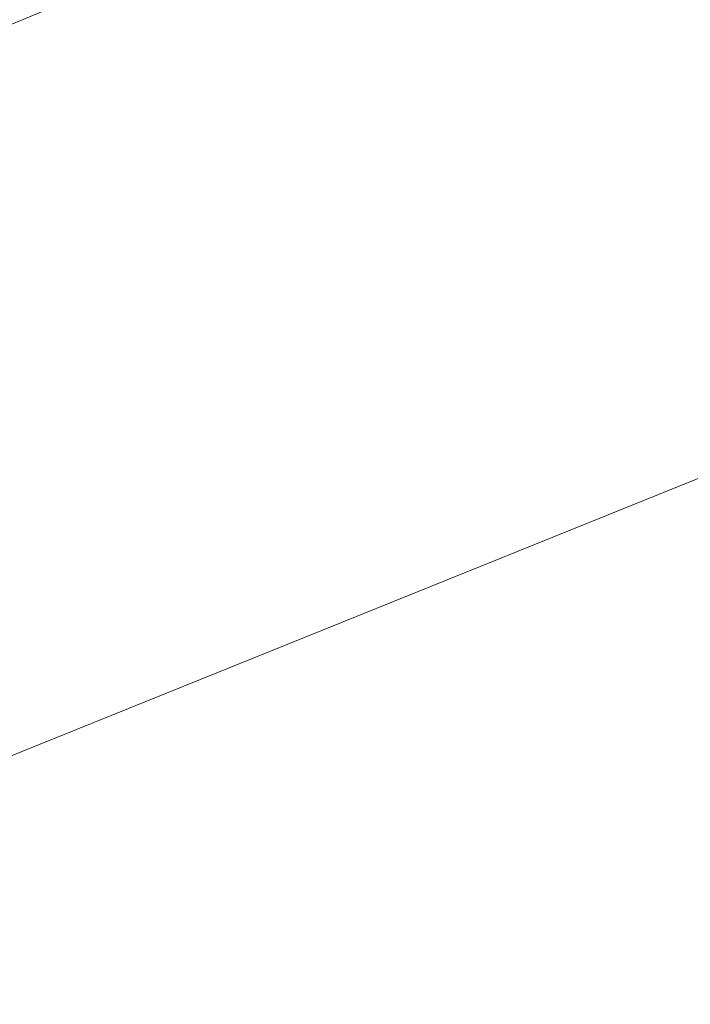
# Model space of a CAD drawing. Extents: x 1620613 to 1693141, y 557269 to 607790.
# Tile 336 of 656: x 1620814.22 to 1620815.3, y 607309.15 to 607310.73. Entities that reach past the tile are written whole.
import ezdxf

# ---------------------------------------------------------------- set-up
doc = ezdxf.new("R2010")
doc.units = 0
doc.header["$LTSCALE"] = 10
doc.header["$MEASUREMENT"] = 0
doc.linetypes.add('DGN Style 2', pattern=[7.346996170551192, 4.408197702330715, -2.938798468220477])
doc.linetypes.add('DGN Style 3', pattern=[10.28579463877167, 7.346996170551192, -2.938798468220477])
for name, color, linetype, lineweight in [('DR_X_Text', 7, 'Continuous', 0), ('DT_X_Contour_Minor', 136, 'DGN Style 3', 0), ('SV_X_Top_of_Bank', 97, 'DGN Style 2', 0)]:
    doc.layers.add(name, color=color, linetype=linetype, lineweight=lineweight)
doc.styles.get("Standard").update_dxf_attribs({"font": 'arial.ttf'})
doc.styles.add('Style-Arial', font='arial.ttf')
doc.dimstyles.get("Standard").update_dxf_attribs({"dimtxt": 0.18, "dimasz": 0.18, "dimexe": 0.18, "dimexo": 0.0625, "dimgap": 0.09, "dimtad": 0, "dimtih": 1, "dimtoh": 1, "dimdec": 4, "dimzin": 0, "dimdsep": 46, "dimtxsty": 'Standard', "dimcen": 0.09, "dimadec": 0, "dimazin": 0, "dimtfac": 1, "dimtdec": 4, "dimtofl": 0, "dimtmove": 0, "dimatfit": 3, "dimfxl": 1, "dimtolj": 1, "dimtzin": 0, "dimarcsym": 0})

# ---------------------------------------------------------------- blocks, each defined once
blk = doc.blocks.new('*U1004')
at = {"layer": 'DT_X_Contour_Minor', "transparency": 33554559, "flags": 128}
for points, elevation in [([(-24.18095962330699, 52.19456630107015), (-26.13961108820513, 50.80046222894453), (-26.52381164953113, 50.52720175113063), (-26.83699127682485, 50.30489349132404), (-27.07914997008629, 50.13353744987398), (-27.25028772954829, 50.01313362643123), (-27.6119605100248, 49.75999305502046), (-27.86025474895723, 49.55198737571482), (-28.33388288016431, 49.11782576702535), (-29.03284490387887, 48.4575082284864), (-29.95714082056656, 47.57103476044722), (-32.72237512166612, 44.90556427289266), (-33.69162985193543, 43.94827698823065), (-34.52546831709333, 43.07551799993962), (-35.22389051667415, 42.287287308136), (-35.78689645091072, 41.58358491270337), (-37.10769058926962, 39.81974958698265), (-37.57608096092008, 39.21586285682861), (-37.99065647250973, 38.72707916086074), (-38.35141712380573, 38.35339849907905), (-38.65836291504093, 38.09482087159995), (-39.40513187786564, 37.55875124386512), (-39.65607010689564, 37.37009547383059), (-39.84880807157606, 37.20618038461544), (-39.98334577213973, 37.06700597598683), (-40.05968320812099, 36.95257224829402), (-40.18564935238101, 36.68040321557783), (-40.22203130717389, 36.57873467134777), (-40.23670256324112, 36.47785581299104), (-40.22966312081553, 36.37776664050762), (-40.20091298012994, 36.27846715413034), (-40.01608735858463, 35.81691215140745), (-40.15048069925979, 35.74531068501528), (-40.16360001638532, 35.73708894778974), (-40.14536082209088, 35.74311007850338), (-40.09576311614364, 35.76337407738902), (-40.01480689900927, 35.79788094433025), (-39.75711230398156, 35.90888974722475), (-39.66908160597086, 35.93833058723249), (-39.59826045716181, 35.94339650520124), (-39.54464885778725, 35.924087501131), (-39.50824680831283, 35.88040357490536), (-39.43412074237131, 35.73141320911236), (-39.40460542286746, 35.66106522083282), (-39.37165401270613, 35.56176403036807), (-39.33526651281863, 35.4335096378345), (-39.29544292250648, 35.2763020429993), (-39.18466522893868, 34.81847752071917), (-39.17252586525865, 34.65688272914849), (-39.21919104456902, 34.51546674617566), (-39.32466076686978, 34.39422957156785), (-39.48893503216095, 34.2931712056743), (-40.00540579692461, 34.0505873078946), (-40.19436498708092, 33.96038744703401), (-40.37388948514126, 33.87172578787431), (-40.54397928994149, 33.78460233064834), (-40.70463440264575, 33.69901707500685), (-41.12046844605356, 33.47284066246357), (-41.26366915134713, 33.39187158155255), (-41.38139573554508, 33.31859664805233), (-41.4736481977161, 33.25301586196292), (-41.54042653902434, 33.19512922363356), (-41.68453661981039, 33.05102371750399), (-41.74308398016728, 32.99779644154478), (-41.81064350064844, 32.94619374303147), (-41.88721518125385, 32.89621562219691), (-41.97279902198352, 32.84786207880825), (-42.21303881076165, 32.72108539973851), (-42.29075835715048, 32.67889523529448), (-42.34373715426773, 32.64740725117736), (-42.37197520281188, 32.62662144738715), (-42.37547250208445, 32.61653782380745), (-42.35181096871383, 32.60391773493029), (-42.39091265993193, 32.583645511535), (-42.52596388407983, 32.53229390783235), (-42.75696464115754, 32.44986292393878), (-43.08391493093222, 32.33635255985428), (-44.0837150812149, 31.99221908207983), (-44.42547770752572, 31.87377317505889), (-44.70091547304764, 31.776535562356), (-44.91002837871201, 31.70050624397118), (-45.05281642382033, 31.64568522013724), (-45.34515139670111, 31.52777354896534), (-45.44244383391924, 31.48830485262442), (-45.51506991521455, 31.45833251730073), (-45.56302964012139, 31.43785654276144), (-45.58632300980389, 31.42687692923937), (-45.61555018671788, 31.41025977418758), (-45.65389966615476, 31.39085678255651), (-45.74702772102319, 31.34511067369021), (-45.89493435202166, 31.27302144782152), (-46.0976195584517, 31.1745891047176), (-46.71115154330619, 30.87697870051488), (-46.99779240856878, 30.74271758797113), (-47.39756601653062, 30.56314205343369), (-47.91047236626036, 30.33825209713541), (-48.53651145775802, 30.06804771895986), (-50.35679269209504, 29.28708348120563), (-51.06820952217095, 28.98171731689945), (-51.83724908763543, 28.65134200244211), (-52.66391138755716, 28.29595753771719), (-53.54819642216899, 27.91556392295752), (-55.9831201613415, 26.86783541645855), (-57.01666897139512, 26.41871289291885), (-58.29112259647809, 25.85714170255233), (-59.80648103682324, 25.18312184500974), (-61.56274429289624, 24.39665332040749), (-66.5673193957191, 22.14947236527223), (-68.33273958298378, 21.3572880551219), (-69.87556881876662, 20.66612084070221), (-71.19580710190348, 20.07597072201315), (-72.29345443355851, 19.58683769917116), (-74.92372604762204, 18.41717243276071), (-76.0391293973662, 17.92006916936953), (-77.4126357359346, 17.30600832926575), (-79.04424506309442, 16.57498991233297), (-80.93395737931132, 15.72701391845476), (-86.31732754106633, 13.30980116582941), (-88.17255430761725, 12.47632087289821), (-89.70070698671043, 11.78878955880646), (-90.90178557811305, 11.24720722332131), (-91.77579008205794, 10.85157386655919), (-93.67036997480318, 9.991150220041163), (-94.38000876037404, 9.669193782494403), (-95.0879901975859, 9.348642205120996), (-95.79431428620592, 9.02949548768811), (-96.49898102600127, 8.71175363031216), (-98.37588253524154, 7.866315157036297), (-99.06783932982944, 7.55473544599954), (-99.73603358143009, 7.254075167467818), (-100.380465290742, 6.964334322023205), (-101.0011344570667, 6.685512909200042), (-102.6245688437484, 5.956548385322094), (-103.1982293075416, 5.697795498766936), (-103.7016349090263, 5.468260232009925), (-104.1347856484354, 5.26794258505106), (-104.4976815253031, 5.096842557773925), (-105.3717307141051, 4.679532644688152), (-105.6991237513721, 4.523773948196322), (-106.0257659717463, 4.369480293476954), (-106.3516573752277, 4.216651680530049), (-106.6767979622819, 4.065288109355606), (-107.5428384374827, 3.663605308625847), (-107.8765955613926, 3.5093037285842), (-108.228336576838, 3.347661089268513), (-108.5980614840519, 3.178677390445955), (-108.9857702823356, 3.002352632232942), (-110.0436389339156, 2.522365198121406), (-110.3899303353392, 2.366441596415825), (-110.6354030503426, 2.258661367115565), (-110.7800570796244, 2.199024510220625), (-110.8238924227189, 2.187531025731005), (-110.8063617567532, 2.221072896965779), (-110.8176179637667, 2.22399142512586), (-110.864534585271, 2.207590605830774), (-110.9471116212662, 2.171870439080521), (-111.065349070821, 2.116830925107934), (-111.4281961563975, 1.944299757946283), (-111.549772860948, 1.887374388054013), (-111.6423676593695, 1.845996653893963), (-111.7059805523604, 1.820166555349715), (-111.7406115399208, 1.809884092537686), (-111.7943182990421, 1.803194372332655), (-111.8286533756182, 1.792639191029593), (-111.8913785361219, 1.765990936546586), (-111.9824937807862, 1.723249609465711), (-112.1019991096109, 1.66441520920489), (-112.4585334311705, 1.486066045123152), (-112.6107108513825, 1.409811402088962), (-112.7998423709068, 1.314809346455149), (-113.0259279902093, 1.201059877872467), (-113.2889677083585, 1.068562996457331), (-114.0396790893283, 0.69024142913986), (-114.2872314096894, 0.568059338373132), (-114.4668548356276, 0.4852542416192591), (-114.5785493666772, 0.4418261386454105), (-114.6223150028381, 0.4377750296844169), (-114.648451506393, 0.4794747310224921), (-114.6577560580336, 0.4941408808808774), (-114.6660673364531, 0.5068645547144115), (-114.6733853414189, 0.5176457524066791), (-114.6797100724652, 0.5264844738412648), (-114.7069078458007, 0.5631993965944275), (-114.8184190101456, 0.5857427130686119), (-114.8512880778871, 0.5817863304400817), (-114.9021047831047, 0.5602557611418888), (-114.9708691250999, 0.521151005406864), (-115.0575811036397, 0.4644720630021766), (-115.3127432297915, 0.2898959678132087), (-115.4414968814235, 0.1639744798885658), (-115.6363862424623, -0.08285791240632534), (-115.8974113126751, -0.4506012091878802), (-116.2245720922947, -0.9392554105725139), (-117.1851817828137, -2.403547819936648), (-117.5714658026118, -2.953456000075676), (-118.0098605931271, -3.504961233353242), (-118.500366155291, -4.058063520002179), (-119.0429824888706, -4.612762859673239), (-120.5594404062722, -6.094090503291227), (-121.1927058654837, -6.659830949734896), (-121.9551588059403, -7.246056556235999), (-122.8467992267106, -7.852767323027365), (-123.8676271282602, -8.479963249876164), (-126.7620848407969, -10.17979926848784), (-127.864000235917, -10.8284669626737), (-128.9989031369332, -11.49959303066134), (-130.1667935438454, -12.19317747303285), (-131.3676714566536, -12.90922028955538), (-134.6139958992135, -14.84861229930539), (-135.6910177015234, -15.49258175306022), (-136.4873397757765, -15.96994610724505), (-137.00296212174, -16.28070536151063), (-137.237884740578, -16.42485951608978), (-137.4900787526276, -16.58713046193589), (-137.7565083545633, -16.75856111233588), (-138.3666516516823, -17.1511498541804), (-139.3205086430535, -17.76489668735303), (-140.6180793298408, -18.59980161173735), (-144.5365527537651, -21.12109219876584), (-146.057583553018, -22.07550189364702), (-147.6818208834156, -23.04776303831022), (-149.4092647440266, -24.03787563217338), (-151.2399151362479, -25.04583967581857), (-156.2592582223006, -27.75754572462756), (-157.9071188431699, -28.64785731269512), (-159.0861933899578, -29.28501254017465), (-159.7964818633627, -29.66901140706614), (-160.0379842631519, -29.799853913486), (-160.0569425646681, -29.81122544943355), (-160.0890574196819, -29.82893668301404), (-160.1711832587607, -29.87354173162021), (-160.3033200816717, -29.94504059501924), (-160.4854678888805, -30.04343327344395), (-161.0378766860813, -30.34167216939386), (-161.453391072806, -30.58673781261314), (-162.2856276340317, -31.09825556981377), (-163.5345863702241, -31.8762254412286), (-165.2002672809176, -32.92064742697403), (-173.9457966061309, -38.41633829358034), (-174.5053201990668, -38.7314004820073), (-174.867815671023, -38.89980899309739), (-175.7155062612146, -39.27000787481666), (-177.0483919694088, -39.84199712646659), (-178.8664727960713, -40.61577674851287), (-184.3616151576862, -42.94824290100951), (-186.1728366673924, -43.71679719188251), (-187.4851444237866, -44.27311045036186), (-188.2985384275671, -44.61718267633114), (-188.6130186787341, -44.74901386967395), (-188.7864143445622, -44.81757567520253), (-188.8437101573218, -44.84031453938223), (-188.8855508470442, -44.85710977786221), (-188.9119364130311, -44.86796139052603), (-188.9228668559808, -44.87286937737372), (-188.931407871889, -44.87803250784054), (-188.9728376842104, -44.90323402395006), (-189.0907213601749, -44.97496622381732), (-189.2850588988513, -45.09322910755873), (-189.5558503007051, -45.25802267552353), (-190.9979358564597, -46.13563092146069), (-200.9809675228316, -50.38128774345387), (-202.8592208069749, -51.18005113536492), (-204.215538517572, -51.75677410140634), (-205.04992065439, -52.11145664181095), (-205.3623672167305, -52.24409875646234), (-205.4996439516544, -52.30175716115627), (-205.6967714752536, -52.38455384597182), (-206.1851964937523, -52.58970009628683), (-206.9649190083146, -52.91719591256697), (-208.0359390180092, -53.36704129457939), (-211.2803890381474, -54.72976173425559), (-212.5267256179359, -55.24626083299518), (-213.8323978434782, -55.77371779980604), (-215.1974057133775, -56.31213263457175), (-216.6217492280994, -56.86150533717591), (-220.4991127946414, -58.34110970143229), (-221.7850403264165, -58.8320294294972), (-222.734800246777, -59.19508533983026), (-223.3483925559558, -59.43027743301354), (-223.6258172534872, -59.53760570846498), (-223.9173929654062, -59.65332935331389), (-224.22196076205, -59.77157573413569), (-224.9169823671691, -60.039522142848), (-226.0024577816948, -60.45716857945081), (-227.4783870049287, -61.02451504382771), (-231.9348033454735, -62.73703898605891), (-233.6412232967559, -63.39652951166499), (-235.4181708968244, -64.09060813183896), (-237.2656461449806, -64.81927484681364), (-239.1836490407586, -65.5825296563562), (-244.3923602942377, -67.6639932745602), (-246.1431725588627, -68.36306236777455), (-247.4890759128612, -68.89917193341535), (-248.4300703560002, -69.27232197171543), (-248.9661558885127, -69.48251248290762), (-249.8558387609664, -69.82574114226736), (-250.2946615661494, -69.97874927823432), (-250.9438678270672, -70.1803521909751), (-251.8034575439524, -70.43054988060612), (-252.8734307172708, -70.72934234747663), (-256.0072037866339, -71.59091529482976), (-257.3000331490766, -71.91154492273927), (-258.8281914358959, -72.22725409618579), (-260.5916786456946, -72.53804281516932), (-262.5904947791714, -72.84391107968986), (-268.2344430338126, -73.6529991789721), (-269.2004858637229, -74.22120432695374), (-267.8656531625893, -75.31900369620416), (-264.229944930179, -76.94639728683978), (-258.2933611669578, -79.1033850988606), (-239.394637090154, -85.56147822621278), (-233.1634486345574, -87.66069986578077), (-228.643926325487, -89.1147949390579), (-225.8360701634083, -89.92376344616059), (-224.7398801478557, -90.08760538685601), (-224.0989283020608, -89.66434847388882), (-223.7262266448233, -89.61622242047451), (-223.0888355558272, -89.78928694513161), (-222.1867550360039, -90.18354204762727), (-221.0199850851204, -90.79898772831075), (-217.5556793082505, -92.7350969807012), (-216.3597373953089, -93.36094720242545), (-215.3701409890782, -93.78641592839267), (-214.5868900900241, -94.01150315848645), (-214.0099846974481, -94.03620889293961), (-211.7992323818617, -93.68394549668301), (-207.7296554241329, -92.34900280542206), (-206.1300878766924, -91.03043986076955), (-205.8097007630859, -90.77156042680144), (-205.5340683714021, -90.56002053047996), (-205.303190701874, -90.39582017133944), (-205.117067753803, -90.27895934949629), (-204.6804128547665, -90.0304498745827), (-204.5339060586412, -89.94748955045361), (-204.4218768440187, -89.88499068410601), (-204.3443252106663, -89.84295327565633), (-204.3012511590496, -89.82137732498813), (-204.2323571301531, -89.79112340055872), (-204.0175103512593, -89.70875089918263), (-203.4246405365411, -89.48432383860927), (-202.4537476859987, -89.11784221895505), (-201.1048318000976, -88.60930603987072), (-197.0036920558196, -87.06380348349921), (-195.53523340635, -86.48951762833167), (-194.2057122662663, -85.92578698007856), (-193.0151286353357, -85.37261153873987), (-191.963482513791, -84.8299913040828), (-189.3443428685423, -83.39707762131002), (-188.3270215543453, -82.8713957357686), (-187.2394123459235, -82.36903534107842), (-186.0815152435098, -81.88999643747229), (-184.8533302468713, -81.4342790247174), (-181.484453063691, -80.2501279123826), (-180.3467177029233, -79.84876827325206), (-179.4601695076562, -79.53280269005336), (-178.8248084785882, -79.30223116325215), (-178.4406346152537, -79.15705369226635), (-177.7510872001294, -78.88377251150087), (-177.4752271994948, -78.77552726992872), (-177.1648077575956, -78.65575243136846), (-176.8198288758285, -78.52444799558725), (-176.4402905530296, -78.38161396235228), (-175.3821091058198, -77.98535041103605), (-174.657990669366, -77.70635111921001), (-173.2792714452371, -77.1665509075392), (-171.2459514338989, -76.3659497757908), (-168.5580306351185, -75.30454772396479), (-160.5174407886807, -72.12640769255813), (-157.8664053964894, -71.07881973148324), (-155.9437416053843, -70.31966087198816), (-154.7494494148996, -69.8489311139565), (-154.2835288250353, -69.66663045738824), (-154.0122360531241, -69.56506750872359), (-153.8901976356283, -69.51096790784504), (-153.7275519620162, -69.42484131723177), (-153.5242990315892, -69.30668773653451), (-153.2804388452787, -69.15650716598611), (-152.5760020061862, -68.71332299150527), (-152.3022596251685, -68.54918621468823), (-152.0093601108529, -68.38916401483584), (-151.6973034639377, -68.23325639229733), (-151.3660896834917, -68.08146334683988), (-150.457310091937, -67.68216799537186), (-149.7965649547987, -67.40557416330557), (-148.4959142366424, -66.87526418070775), (-146.5553579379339, -66.09123804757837), (-143.9748960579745, -65.05349576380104), (-136.2404569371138, -61.94789480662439), (-133.6499864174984, -60.91447590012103), (-131.6794041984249, -60.14341989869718), (-130.3287102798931, -59.63472680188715), (-129.597904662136, -59.38839661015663), (-128.475607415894, -59.08133330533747), (-128.0837312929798, -58.95530226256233), (-127.7498258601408, -58.8075066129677), (-127.4738911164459, -58.63794635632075), (-127.2559270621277, -58.44662149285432), (-126.3740264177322, -57.50298804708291), (-125.5114376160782, -56.88272472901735), (-125.3272058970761, -56.75648262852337), (-125.1441916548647, -56.64358346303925), (-124.9623948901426, -56.54402723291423), (-124.7818156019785, -56.45781393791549), (-124.3018941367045, -56.24570239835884), (-124.1252345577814, -56.16937275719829), (-123.9551969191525, -56.09946748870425), (-123.7917812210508, -56.03598659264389), (-123.634987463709, -55.97893006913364), (-123.2257000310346, -55.83534516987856), (-123.0975281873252, -55.78019966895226), (-123.0199782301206, -55.7224518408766), (-122.9930501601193, -55.66210168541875), (-123.01674397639, -55.59914920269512), (-123.2454328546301, -55.29929885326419), (-123.5280223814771, -55.37079651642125), (-123.557898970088, -55.37377578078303), (-123.5264189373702, -55.35207171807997), (-123.4335822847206, -55.30568432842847), (-123.2793890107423, -55.23461361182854), (-122.7863981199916, -55.01218059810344), (-122.5932278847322, -54.92795936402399), (-122.383460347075, -54.84212042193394), (-122.1570955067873, -54.75466377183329), (-121.9141333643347, -54.66558941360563), (-121.2441045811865, -54.42590084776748), (-120.9864257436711, -54.32681635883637), (-120.7159108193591, -54.20932931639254), (-120.4325598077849, -54.07343972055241), (-120.1363727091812, -53.91914757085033), (-119.3294256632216, -53.48316510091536), (-119.0607926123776, -53.33840922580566), (-118.8601037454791, -53.23112845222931), (-118.7273590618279, -53.1613227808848), (-118.6625585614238, -53.1289922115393), (-118.5803494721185, -53.09274416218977), (-118.5320814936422, -53.07158985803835), (-118.4489343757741, -53.0353129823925), (-118.330908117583, -52.9839135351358), (-118.1780027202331, -52.91739151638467), (-117.723749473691, -52.71983603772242), (-117.574481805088, -52.65467205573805), (-117.4673687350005, -52.60734671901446), (-117.40241026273, -52.57786002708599), (-117.3796063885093, -52.56621198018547), (-117.3750021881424, -52.55893538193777), (-117.32292377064, -52.53514638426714), (-117.1701416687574, -52.46923683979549), (-116.916655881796, -52.36120674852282), (-116.56246641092, -52.21105611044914), (-115.4836895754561, -51.75449367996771), (-115.0592612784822, -51.57221276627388), (-114.5950590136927, -51.36779184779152), (-114.0910827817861, -51.14123092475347), (-113.547332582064, -50.89252999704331), (-112.044300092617, -50.1998075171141), (-111.4609096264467, -49.93227813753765), (-110.8380125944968, -49.64923185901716), (-110.1756089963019, -49.3506686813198), (-109.4736988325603, -49.03658860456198), (-107.5492629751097, -48.17835253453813), (-106.8173808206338, -47.85253848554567), (-106.0650612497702, -47.51877339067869), (-105.2923042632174, -47.17705725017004), (-104.4991098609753, -46.82739006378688), (-102.3566749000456, -45.88434283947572), (-101.3863502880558, -45.45568486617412), (-100.0822026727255, -44.87699636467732), (-98.44423205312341, -44.14827733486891), (-96.4724384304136, -43.26952777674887), (-90.76922476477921, -40.72615491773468), (-88.75926945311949, -39.8289467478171), (-87.00681376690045, -39.04485188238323), (-85.5118577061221, -38.37387032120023), (-84.27440127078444, -37.81600206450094), (-81.31785027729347, -36.47917111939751), (-80.27335569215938, -36.00698643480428), (-79.35728518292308, -35.59305558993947), (-78.56963874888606, -35.23737858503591), (-77.91041639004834, -34.9399554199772), (-76.32372220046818, -34.22449876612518), (-75.53716309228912, -33.87114173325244), (-74.36750640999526, -33.34766312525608), (-72.81475215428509, -32.65406294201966), (-70.87890032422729, -31.79034118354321), (-65.20583201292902, -29.2602543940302), (-63.27956802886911, -28.40062648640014), (-61.75557730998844, -27.71930785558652), (-60.63385985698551, -27.21629850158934), (-59.91441566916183, -26.89159842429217), (-58.53226218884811, -26.26347725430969), (-58.06345880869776, -26.05004163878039), (-57.69366377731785, -25.88082566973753), (-57.42287709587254, -25.75582934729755), (-57.25109876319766, -25.6750526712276), (-56.92503434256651, -25.51860773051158), (-56.77381655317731, -25.44516997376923), (-56.56471150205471, -25.34219040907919), (-56.29771918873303, -25.2096690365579), (-55.97283961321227, -25.04760585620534), (-55.02931106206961, -24.57604829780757), (-54.67752068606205, -24.40195806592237), (-54.3297959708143, -24.23335553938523), (-53.98613691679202, -24.0702407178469), (-53.64654352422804, -23.9126136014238), (-52.746382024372, -23.49959156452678), (-52.45081458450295, -23.36482985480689), (-52.23923338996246, -23.27031125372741), (-52.11163844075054, -23.21603576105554), (-52.06802973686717, -23.20200337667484), (-52.06372152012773, -23.21824116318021), (-52.04211588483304, -23.21375886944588), (-51.98053014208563, -23.18813364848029), (-51.87896429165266, -23.1413655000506), (-51.73741833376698, -23.07345442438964), (-51.3066556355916, -22.8641676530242), (-51.11980596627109, -22.77346711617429), (-50.88232898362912, -22.65833058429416), (-50.59422468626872, -22.51875805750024), (-50.25549307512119, -22.35474953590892), (-49.28470569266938, -21.88481215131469), (-48.97027855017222, -21.73316172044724), (-48.75508766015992, -21.63066346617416), (-48.63913302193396, -21.57731738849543), (-48.62241463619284, -21.5731234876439), (-48.71014727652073, -21.62747598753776), (-48.72413865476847, -21.63849978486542), (-48.70031330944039, -21.63080680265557), (-48.6386712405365, -21.60439704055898), (-48.53921244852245, -21.55927049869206), (-48.22356670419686, -21.41397734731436), (-48.10382505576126, -21.37670235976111), (-47.98133441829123, -21.37384726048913), (-47.85609479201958, -21.40541204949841), (-47.72810617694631, -21.47139672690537), (-47.12441166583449, -21.85963829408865), (-43.89396079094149, -19.59121021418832), (-43.19775608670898, -19.02601108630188), (-42.49362092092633, -18.30259716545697), (-41.78155529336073, -17.42096845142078), (-41.06155920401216, -16.38112494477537), (-39.13099568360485, -13.39725586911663), (-38.40827419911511, -12.38038078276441), (-37.688032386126, -11.56765733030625), (-36.97027024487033, -10.95908551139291), (-36.25498777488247, -10.55466532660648), (-34.35087408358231, -9.748413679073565), (-33.71216939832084, -9.477969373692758), (-33.22414061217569, -9.271325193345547), (-32.88678772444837, -9.128481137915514), (-32.70011073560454, -9.049437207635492), (-32.40320662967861, -8.923720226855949), (-31.99930430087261, -8.653783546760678), (-31.0102753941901, -7.938261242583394), (-29.4361199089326, -6.777153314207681), (-27.27683784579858, -5.170459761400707), (-20.73858357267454, -0.2918294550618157), (-18.53161800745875, 1.345858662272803), (-16.8144120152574, 2.599950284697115), (-15.58696559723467, 3.470445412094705), (-14.84927875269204, 3.957344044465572), (-13.5351265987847, 4.744278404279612), (-13.07620861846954, 5.023531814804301), (-12.68506879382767, 5.27109127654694), (-12.36170712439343, 5.486956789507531), (-12.10612361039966, 5.671128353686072), (-11.51493844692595, 6.119993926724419), (-11.03056794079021, 6.436196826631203), (-10.02084529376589, 7.048156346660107), (-8.48577050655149, 7.955872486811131), (-6.42534357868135, 9.159345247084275), (-0.230402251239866, 12.76294810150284), (1.8345676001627, 13.96469584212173), (3.383271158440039, 14.86723692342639), (4.41570842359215, 15.47057134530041), (4.931879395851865, 15.77469910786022), (5.619980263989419, 16.18676426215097), (6.044165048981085, 16.44713893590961), (6.800643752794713, 16.91921409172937), (7.889416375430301, 17.60298972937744), (9.31048291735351, 18.49846584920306), (16.71747925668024, 23.17132219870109), (21.32444000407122, 24.17666403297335), (22.23724801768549, 24.25435453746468), (23.00126030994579, 24.0565652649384), (23.6164768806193, 23.5832962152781), (24.08289772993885, 22.8345473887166), (25.91233834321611, 18.69760005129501)], 1.800041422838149), ([(-26.4221577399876, 51.95833175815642), (-27.71982852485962, 51.03469212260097), (-27.97437398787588, 50.85364810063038), (-28.18186575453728, 50.70636159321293), (-28.34230382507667, 50.59283259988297), (-28.4556881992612, 50.51306112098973), (-28.69530826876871, 50.34534719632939), (-28.85981133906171, 50.20753661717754), (-29.17360549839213, 49.91989032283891), (-29.63669074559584, 49.48240831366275), (-30.24906708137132, 48.8950905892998), (-32.08112542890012, 47.12912903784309), (-32.72328845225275, 46.49489483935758), (-33.27573376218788, 45.91666340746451), (-33.73846135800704, 45.39443474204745), (-34.11147124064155, 44.92820884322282), (-34.98654064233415, 43.75961013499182), (-35.37127004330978, 43.30610329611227), (-35.86915619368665, 42.82203181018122), (-36.48019909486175, 42.30739567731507), (-37.20439874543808, 41.76219489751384), (-39.28647348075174, 40.2675732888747), (-39.98611710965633, 39.74158006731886), (-40.52349194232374, 39.28456660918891), (-40.89859798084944, 38.89653291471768), (-41.11143522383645, 38.57747898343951), (-41.46264281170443, 37.81864151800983), (-41.56407973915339, 37.53517833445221), (-41.60498482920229, 37.25391688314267), (-41.58535808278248, 36.97485716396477), (-41.50519949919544, 36.69799917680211), (-40.98988515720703, 35.41113261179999), (-41.36458870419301, 35.2114997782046), (-41.40116681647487, 35.18857666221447), (-41.35031391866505, 35.20536424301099), (-41.21203001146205, 35.26186252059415), (-40.98631509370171, 35.35807149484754), (-40.26783396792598, 35.66757635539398), (-40.02239461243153, 35.74966068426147), (-39.8249373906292, 35.76378502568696), (-39.6754623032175, 35.70994937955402), (-39.57396934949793, 35.58815374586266), (-39.36729765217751, 35.17275207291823), (-39.29846415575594, 35.03223562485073), (-39.24696743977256, 34.92223753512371), (-39.21280750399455, 34.84275780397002), (-39.19598434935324, 34.79379643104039), (-39.17423830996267, 34.70392391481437), (-39.19917079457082, 34.65937235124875), (-39.29027777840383, 34.59312204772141), (-39.44755926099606, 34.50517300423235), (-39.67101524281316, 34.39552522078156), (-40.35513052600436, 34.07419947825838), (-40.58325396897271, 33.96678022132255), (-40.75453783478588, 33.8855167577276), (-40.86898212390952, 33.83040908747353), (-40.92658683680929, 33.80145721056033), (-41.00441330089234, 33.7591265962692), (-41.04055930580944, 33.73462800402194), (-41.09062747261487, 33.69288018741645), (-41.15461780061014, 33.63388314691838), (-41.2325302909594, 33.55763688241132), (-41.45885981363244, 33.33131454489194), (-41.55081032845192, 33.24771939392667), (-41.65691473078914, 33.16667569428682), (-41.77717302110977, 33.08818344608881), (-41.91158519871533, 33.01224264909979), (-42.28888952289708, 32.81313579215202), (-42.41095057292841, 32.74687478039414), (-42.49415548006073, 32.69742188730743), (-42.53850424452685, 32.66477711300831), (-42.54399686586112, 32.64894045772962), (-42.50683566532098, 32.62912020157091), (-42.53423417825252, 32.60898901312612), (-42.64430061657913, 32.56346063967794), (-42.83703498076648, 32.49253508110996), (-43.11243727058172, 32.39621233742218), (-43.95706727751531, 32.10548877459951), (-44.25215094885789, 32.00285932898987), (-44.50392945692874, 31.91301366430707), (-44.71240280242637, 31.83595178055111), (-44.8775709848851, 31.77167367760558), (-45.26027925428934, 31.61731044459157), (-45.38764896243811, 31.56564027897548), (-45.48272688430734, 31.5264022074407), (-45.54551302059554, 31.49959622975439), (-45.5760073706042, 31.48522234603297), (-45.61426992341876, 31.46346811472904), (-45.66447487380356, 31.43806682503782), (-45.78639281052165, 31.37817862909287), (-45.98002373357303, 31.28380352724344), (-46.24536764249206, 31.15494151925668), (-47.04856871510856, 30.7653269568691), (-47.38836151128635, 30.6047740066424), (-47.80533909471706, 30.41532607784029), (-48.29950146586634, 30.19698317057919), (-48.87084862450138, 29.94974528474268), (-50.49735409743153, 29.25191761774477), (-51.13303793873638, 28.97905882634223), (-51.8202103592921, 28.68385320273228), (-52.55887135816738, 28.3663007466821), (-53.3490209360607, 28.02640145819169), (-55.52473791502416, 27.09020757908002), (-56.49371372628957, 26.66848666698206), (-57.76885342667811, 26.10546933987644), (-59.35015701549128, 25.40115559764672), (-61.23762449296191, 24.55554544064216), (-66.6790896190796, 22.11218980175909), (-68.57485017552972, 21.26142299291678), (-70.18103300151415, 20.54163929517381), (-71.49763809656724, 19.95283870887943), (-72.52466546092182, 19.49502123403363), (-74.8773014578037, 18.44881878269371), (-75.91999211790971, 17.98397094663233), (-77.28358709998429, 17.37407927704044), (-78.96808640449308, 16.61914377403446), (-80.97349003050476, 15.71916443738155), (-86.74910546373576, 13.12582776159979), (-88.72374219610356, 12.23877836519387), (-90.31594081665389, 11.52263268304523), (-91.52570132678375, 10.97739071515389), (-92.3530237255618, 10.60305246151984), (-94.04929930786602, 9.832688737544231), (-94.68466071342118, 9.54443124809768), (-95.31853824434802, 9.257431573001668), (-95.95093189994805, 8.971689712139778), (-96.58184168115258, 8.687205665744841), (-98.26228926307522, 7.930258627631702), (-98.89682115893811, 7.644555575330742), (-99.54008116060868, 7.355156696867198), (-100.1920692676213, 7.06206199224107), (-100.8527854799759, 6.765271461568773), (-102.6263328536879, 5.968902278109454), (-103.2449727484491, 5.690073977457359), (-103.7707319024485, 5.450865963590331), (-104.2036103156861, 5.251278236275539), (-104.5436079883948, 5.091310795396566), (-105.3264274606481, 4.717558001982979), (-105.6287788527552, 4.573821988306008), (-105.9487184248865, 4.422928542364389), (-106.2862461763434, 4.264877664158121), (-106.6413621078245, 4.099669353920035), (-107.6117888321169, 3.649570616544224), (-107.9746458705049, 3.481720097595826), (-108.3353969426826, 3.315742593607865), (-108.6940420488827, 3.151638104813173), (-109.0505811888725, 2.989406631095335), (-109.9985442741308, 2.55928672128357), (-110.3086120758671, 2.420033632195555), (-110.5278431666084, 2.324864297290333), (-110.6562375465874, 2.273778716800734), (-110.6937952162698, 2.266776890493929), (-110.6728333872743, 2.306883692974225), (-110.6862926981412, 2.310373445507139), (-110.7423920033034, 2.290762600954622), (-110.8411313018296, 2.24805115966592), (-110.9825105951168, 2.182239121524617), (-111.4163753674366, 1.975939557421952), (-111.5617474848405, 1.90787255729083), (-111.6724652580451, 1.858396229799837), (-111.7485286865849, 1.827510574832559), (-111.7899377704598, 1.815215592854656), (-111.8541562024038, 1.807216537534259), (-111.8952114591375, 1.794595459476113), (-111.9702134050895, 1.76273151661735), (-112.0791620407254, 1.71162470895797), (-112.2220573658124, 1.641275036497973), (-112.6483738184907, 1.428018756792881), (-112.8175543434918, 1.34328058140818), (-113.0053585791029, 1.249008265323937), (-113.2117865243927, 1.145201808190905), (-113.4368381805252, 1.031861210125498), (-114.0618075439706, 0.7169074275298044), (-114.2700324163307, 0.618599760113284), (-114.4259800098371, 0.5598920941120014), (-114.5296503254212, 0.5407844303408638), (-114.5810433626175, 0.5612767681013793), (-114.6483884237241, 0.6687230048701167), (-114.6723631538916, 0.7065127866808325), (-114.6937785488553, 0.7392974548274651), (-114.7126346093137, 0.7670770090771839), (-114.7289313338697, 0.7898514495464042), (-114.799010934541, 0.884453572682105), (-115.0863380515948, 0.9425401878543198), (-115.1710306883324, 0.9323459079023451), (-115.3019684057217, 0.8768688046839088), (-115.4791512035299, 0.7761088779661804), (-115.702579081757, 0.6300661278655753), (-116.3600468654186, 0.180241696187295), (-116.6101513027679, -0.01975269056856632), (-116.8673637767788, -0.2823675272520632), (-117.131684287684, -0.6076028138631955), (-117.4031128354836, -0.995458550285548), (-118.1363996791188, -2.11323444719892), (-118.4312717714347, -2.533009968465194), (-118.765922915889, -2.954004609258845), (-119.1403531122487, -3.376218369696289), (-119.5545623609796, -3.79965124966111), (-120.712159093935, -4.930431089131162), (-121.2576473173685, -5.398751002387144), (-122.025914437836, -5.955625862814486), (-123.0169604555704, -6.601055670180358), (-124.2307853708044, -7.33504042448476), (-127.7646903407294, -9.410406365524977), (-129.0504631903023, -10.16678530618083), (-130.2573530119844, -10.87939767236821), (-131.3853598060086, -11.54824346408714), (-132.4344835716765, -12.17332268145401), (-135.1269695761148, -13.78184516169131), (-136.0246570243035, -14.31878836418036), (-136.6983548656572, -14.72322611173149), (-137.1480630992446, -14.99515840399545), (-137.3737817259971, -15.13458524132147), (-137.677045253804, -15.32971620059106), (-137.9974270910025, -15.53586171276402), (-138.7311249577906, -16.00795002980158), (-139.8781388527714, -16.74598115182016), (-141.4384687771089, -17.74995507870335), (-146.1504366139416, -20.78180929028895), (-147.8899061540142, -21.88109677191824), (-149.5743388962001, -22.90506855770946), (-151.2037348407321, -23.85372464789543), (-152.7780939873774, -24.72706504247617), (-156.9030026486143, -26.95555183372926), (-158.2580997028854, -27.68774060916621), (-159.2297093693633, -28.21294184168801), (-159.8178316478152, -28.53115553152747), (-160.0224665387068, -28.64238167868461), (-160.0568430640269, -28.66300134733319), (-160.0893978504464, -28.68125328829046), (-160.1612798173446, -28.72054435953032), (-160.2724889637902, -28.78087456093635), (-160.4230252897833, -28.8622438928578), (-160.8768917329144, -29.10728095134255), (-161.2334875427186, -29.31818412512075), (-161.9628751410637, -29.7671158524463), (-163.0650545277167, -30.45407613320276), (-164.540025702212, -31.3790649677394), (-168.9703378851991, -34.16307326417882), (-170.4930653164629, -35.11789278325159), (-171.7385134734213, -35.89434511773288), (-172.7066823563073, -36.49243026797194), (-173.3975719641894, -36.91214823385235), (-174.8702385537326, -37.79357323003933), (-175.577311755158, -38.18167739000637), (-176.5940314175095, -38.68492112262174), (-177.9203975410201, -39.30330442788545), (-179.5564101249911, -40.0368273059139), (-184.331972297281, -42.14640774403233), (-185.9600141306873, -42.86267835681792), (-187.2624680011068, -43.4293048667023), (-188.2393339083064, -43.84628727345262), (-188.890611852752, -44.11362557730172), (-190.1932357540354, -44.62700225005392), (-190.8766222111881, -44.90431178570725), (-191.9498136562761, -45.35120788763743), (-193.4128100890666, -45.9676905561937), (-195.265611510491, -46.75375979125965), (-200.7261552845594, -49.0760598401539), (-202.5265453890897, -49.8416973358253), (-203.8323078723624, -50.39688478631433), (-204.6434427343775, -50.74162219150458), (-204.9599499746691, -50.87590955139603), (-205.1444657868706, -50.9534091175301), (-205.4094279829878, -51.06469744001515), (-206.0659277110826, -51.34043773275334), (-207.1139649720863, -51.78062999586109), (-208.5535397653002, -52.38527422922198), (-212.9144559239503, -54.21692814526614), (-214.4953707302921, -54.87517555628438), (-215.9674280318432, -55.47617735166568), (-217.3306278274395, -56.01993353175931), (-218.5849701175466, -56.50644409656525), (-221.7847395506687, -57.72747811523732), (-222.8509311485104, -58.13458622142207), (-223.6496788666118, -58.44013502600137), (-224.1809827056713, -58.64412452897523), (-224.4448426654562, -58.74655473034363), (-224.7918773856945, -58.88428953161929), (-225.0772514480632, -58.99538952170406), (-225.673097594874, -59.22538839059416), (-226.5794158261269, -59.57428613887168), (-227.796206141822, -60.04208276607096), (-231.4549430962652, -61.44807227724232), (-232.9376689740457, -62.02218422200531), (-234.6417938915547, -62.69002792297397), (-236.5673178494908, -63.4516033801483), (-238.7142408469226, -64.3069105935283), (-244.7345675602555, -66.71270550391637), (-246.739514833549, -67.51349833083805), (-248.2391116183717, -68.111530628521), (-249.2333579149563, -68.50680239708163), (-249.72225372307, -68.69931363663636), (-250.3521752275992, -68.94232956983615), (-250.7275681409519, -69.0684500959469), (-251.3813057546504, -69.26454972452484), (-252.313388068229, -69.53062845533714), (-253.523815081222, -69.86668628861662), (-257.1227467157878, -70.85614598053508), (-258.6074759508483, -71.22436795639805), (-260.3624649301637, -71.58693911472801), (-262.3877136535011, -71.94385945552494), (-264.6832221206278, -72.2951289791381), (-271.1649243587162, -73.22431328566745), (-272.2743608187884, -73.87685941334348), (-270.7413935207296, -75.13760956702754), (-266.5660224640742, -77.00656374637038), (-259.7482476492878, -79.48372195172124), (-238.0443097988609, -86.90041586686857), (-230.9031500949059, -89.32110521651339), (-225.7576243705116, -91.02065282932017), (-222.6077326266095, -91.99905870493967), (-221.453474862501, -92.2563228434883), (-221.0362994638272, -91.98083823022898), (-220.7937196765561, -91.94951449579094), (-220.3788618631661, -92.06215675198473), (-219.7917260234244, -92.31876499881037), (-219.0323121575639, -92.71933923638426), (-216.7775044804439, -93.9794918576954), (-215.9991035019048, -94.38683808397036), (-215.3550063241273, -94.66376229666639), (-214.8452129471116, -94.81026449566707), (-214.4697233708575, -94.82634468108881), (-213.0308142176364, -94.59706751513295), (-209.0644522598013, -93.2959824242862), (-208.0970566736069, -93.20292095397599), (-206.8947393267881, -93.48134443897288), (-205.4575002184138, -94.13125287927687), (-203.7853393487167, -95.15264627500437), (-199.0130146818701, -98.3716752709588), (-197.5992905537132, -99.25004037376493), (-196.9373616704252, -99.47086393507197), (-197.0272280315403, -99.03414595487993), (-197.8688896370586, -97.93988643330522), (-201.1157142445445, -94.14513898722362), (-202.1445991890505, -92.86694454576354), (-202.7961355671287, -91.87842180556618), (-203.0703233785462, -91.1795707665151), (-202.9671626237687, -90.77039142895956), (-201.6052657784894, -89.53678849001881), (-196.2946542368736, -87.53550001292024), (-195.1693159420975, -87.08935588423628), (-194.06927743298, -86.60861856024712), (-192.994538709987, -86.09328804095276), (-191.9450997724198, -85.54336432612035), (-189.1803289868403, -84.0307768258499), (-188.1064418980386, -83.47586562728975), (-186.9583587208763, -82.94557265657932), (-185.7360794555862, -82.43989791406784), (-184.4396041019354, -81.9588413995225), (-180.8834083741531, -80.70884833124), (-179.6824118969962, -80.28517202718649), (-178.7465692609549, -79.95163791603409), (-178.0758804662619, -79.70824599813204), (-177.6703455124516, -79.55499627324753), (-176.9424574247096, -79.26651993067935), (-176.675729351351, -79.16141957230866), (-176.4214611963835, -79.06247575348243), (-176.1796529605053, -78.96968847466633), (-175.9503046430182, -78.88305773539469), (-175.3553223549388, -78.6602511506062), (-174.762106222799, -78.4298333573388), (-173.4286945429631, -77.90568491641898), (-171.3550873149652, -77.08780582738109), (-168.5412845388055, -75.9761960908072), (-160.0508830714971, -72.6202625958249), (-157.2561313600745, -71.51578799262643), (-155.2396773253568, -70.71931430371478), (-154.001520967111, -70.2308415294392), (-153.5416622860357, -70.0503696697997), (-153.3531027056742, -69.97977926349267), (-153.2682810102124, -69.9421778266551), (-153.155235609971, -69.88231632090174), (-153.0139665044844, -69.800194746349), (-152.8444736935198, -69.69581310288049), (-152.3548612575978, -69.38778196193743), (-152.1645990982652, -69.27370018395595), (-151.9610219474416, -69.16247820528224), (-151.74412980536, -69.05411602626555), (-151.5139226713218, -68.94861364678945), (-150.8822836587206, -68.6710870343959), (-150.2915771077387, -68.4260573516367), (-148.9931867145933, -67.89911326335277), (-146.9871124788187, -67.09025476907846), (-144.2733544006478, -65.99948186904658), (-136.0930877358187, -62.71486826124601), (-133.3686395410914, -61.62607873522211), (-131.3304949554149, -60.82317036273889), (-129.9786539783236, -60.30614314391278), (-129.313116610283, -60.07499707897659), (-128.4534217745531, -59.83978244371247), (-128.1407040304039, -59.72982814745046), (-127.8473219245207, -59.57637623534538), (-127.573275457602, -59.3794267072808), (-127.3185646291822, -59.13897956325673), (-126.1750305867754, -57.91539845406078), (-125.6638016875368, -57.54778814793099), (-125.5201019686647, -57.45771540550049), (-125.3081009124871, -57.34504445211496), (-125.027798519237, -57.20977528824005), (-124.67919478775, -57.05190791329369), (-123.658516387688, -56.60079729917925), (-123.3162236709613, -56.45018668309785), (-123.0548543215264, -56.33668779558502), (-122.8744083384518, -56.26030063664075), (-122.774885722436, -56.22102520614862), (-122.6173899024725, -56.16577302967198), (-122.578404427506, -56.13100091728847), (-122.5795698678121, -56.06812371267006), (-122.6208862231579, -55.97714141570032), (-122.702353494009, -55.85805402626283), (-123.176219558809, -55.23673432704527), (-123.2689925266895, -55.26020671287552), (-123.27880088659, -55.26118479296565), (-123.2684661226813, -55.25405943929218), (-123.2379882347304, -55.2388306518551), (-123.1873672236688, -55.21549843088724), (-123.0255203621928, -55.14247459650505), (-122.9375661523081, -55.10604744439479), (-122.7950886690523, -55.05153386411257), (-122.5980879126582, -54.97893385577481), (-122.3465638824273, -54.88824741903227), (-121.6031354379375, -54.62230168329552), (-121.3172286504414, -54.51236278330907), (-121.0170796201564, -54.38200538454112), (-120.7026883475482, -54.2312294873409), (-120.3740548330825, -54.06003509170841), (-119.4787091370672, -53.57629203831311), (-119.1806481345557, -53.41567858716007), (-118.9579743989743, -53.29664552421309), (-118.8106879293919, -53.2191928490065), (-118.7387887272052, -53.18332056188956), (-118.6475738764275, -53.14310164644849), (-118.5940182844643, -53.11962995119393), (-118.5017626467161, -53.07937905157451), (-118.370806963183, -53.02234894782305), (-118.2011512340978, -52.94853963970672), (-117.697135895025, -52.72934254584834), (-117.5315163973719, -52.65704004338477), (-117.4126694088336, -52.60453035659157), (-117.3405949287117, -52.57181348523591), (-117.3152929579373, -52.5588894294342), (-117.3101843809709, -52.55081570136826), (-117.2631252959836, -52.52895948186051), (-117.1257794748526, -52.46944611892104), (-116.8981469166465, -52.37227561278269), (-116.5802276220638, -52.23744796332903), (-115.6120605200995, -51.82769804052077), (-115.2194286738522, -51.65870471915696), (-114.7676584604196, -51.45903719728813), (-114.2567498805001, -51.22869547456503), (-113.6867029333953, -50.96767955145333), (-112.0877265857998, -50.23073815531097), (-111.4670962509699, -49.94613143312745), (-110.8044375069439, -49.64501731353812), (-110.0997503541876, -49.32739579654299), (-109.3530347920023, -48.99326688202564), (-107.3057554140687, -48.08024658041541), (-106.5441058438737, -47.74109617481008), (-105.794616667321, -47.40841018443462), (-105.0572878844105, -47.08218860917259), (-104.3321194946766, -46.76243144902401), (-102.4145509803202, -45.91836490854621), (-101.5012583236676, -45.51471419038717), (-100.1995567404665, -44.93681194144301), (-98.50944623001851, -44.18465816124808), (-96.43092679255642, -43.25825285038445), (-90.37032972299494, -40.55550331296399), (-88.25751306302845, -39.61251305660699), (-86.46451088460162, -38.81060444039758), (-84.9913231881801, -38.14977746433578), (-83.8379499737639, -37.63003212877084), (-81.18870737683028, -36.43215342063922), (-80.25277914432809, -36.00904832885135), (-79.43192639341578, -35.63814208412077), (-78.72614912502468, -35.31943468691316), (-78.13544733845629, -35.05292613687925), (-76.71367655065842, -34.4118351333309), (-75.96444420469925, -34.0753918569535), (-74.78307525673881, -33.54688028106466), (-73.16956970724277, -32.82630040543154), (-71.1239275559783, -31.91365223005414), (-65.0926996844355, -29.22383269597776), (-63.05558418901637, -28.31482348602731), (-61.46765860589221, -27.60516050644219), (-60.32892293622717, -27.09484375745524), (-59.63937717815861, -26.78387323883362), (-58.39950837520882, -26.22041349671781), (-57.97896558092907, -26.02894983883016), (-57.64723880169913, -25.8771536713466), (-57.40432803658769, -25.7650249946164), (-57.25023328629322, -25.69256380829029), (-56.95773530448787, -25.55222396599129), (-56.81331861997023, -25.48196517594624), (-56.59944205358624, -25.37644368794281), (-56.31610560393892, -25.23565950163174), (-55.96330927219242, -25.05961261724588), (-54.92990587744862, -24.54313732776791), (-54.55293985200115, -24.35628810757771), (-54.19709432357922, -24.18309691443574), (-53.86236929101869, -24.02356374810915), (-53.54876475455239, -23.87768860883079), (-52.74064665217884, -23.50689893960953), (-52.47525161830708, -23.38610528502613), (-52.28515509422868, -23.30181657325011), (-52.17035707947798, -23.25403280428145), (-52.13085757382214, -23.24275397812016), (-52.12592357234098, -23.26135036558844), (-52.10117963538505, -23.25621700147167), (-52.03064832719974, -23.22686961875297), (-51.91432964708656, -23.17330821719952), (-51.75222359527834, -23.09553279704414), (-51.25889096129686, -22.85584631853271), (-51.05811752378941, -22.75836918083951), (-50.82579668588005, -22.64570262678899), (-50.56192844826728, -22.51784665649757), (-50.2665128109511, -22.37480126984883), (-49.43667457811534, -21.97309435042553), (-49.17018562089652, -21.84487856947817), (-48.99309742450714, -21.7615114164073), (-48.90540998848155, -21.72299289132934), (-48.90712331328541, -21.72932299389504), (-49.03089319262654, -21.80600143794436), (-49.05063169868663, -21.82155339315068), (-49.01701980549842, -21.81070042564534), (-48.93005751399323, -21.77344253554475), (-48.7897448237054, -21.70977972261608), (-48.34444378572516, -21.50480565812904), (-48.17551681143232, -21.45221952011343), (-48.00271166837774, -21.44819165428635), (-47.82602835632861, -21.49272206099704), (-47.64546687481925, -21.58581074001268), (-46.7937975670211, -22.13352721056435), (-42.2364000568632, -18.93331495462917), (-41.3104534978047, -18.22286632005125), (-40.48578418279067, -17.46303995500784), (-39.76239211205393, -16.65383585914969), (-39.140277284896, -15.79525403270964), (-37.61634073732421, -13.43986552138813), (-37.04584322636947, -12.63717082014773), (-36.47730310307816, -11.99562810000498), (-35.91072036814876, -11.51523736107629), (-35.34609502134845, -11.19599860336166), (-33.84303728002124, -10.55956455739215), (-33.33886044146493, -10.34608286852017), (-32.95362323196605, -10.18296333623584), (-32.68732565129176, -10.07020596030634), (-32.53996769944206, -10.00781074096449), (-32.30559933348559, -9.908573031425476), (-31.90467404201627, -9.634235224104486), (-30.87767444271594, -8.885650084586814), (-29.22460053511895, -7.662817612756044), (-26.9454523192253, -5.96573780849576), (-20.03295799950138, -0.8078618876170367), (-17.72287080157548, 0.9096714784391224), (-15.97697994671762, 2.193864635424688), (-14.79528543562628, 3.044717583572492), (-14.17778726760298, 3.462230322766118), (-13.28338727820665, 3.997810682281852), (-12.96057946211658, 4.195819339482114), (-12.66295600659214, 4.388160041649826), (-12.39051691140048, 4.574832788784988), (-12.14326217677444, 4.75583758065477), (-11.51749536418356, 5.230959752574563), (-11.00479138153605, 5.565659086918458), (-9.93600454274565, 6.213415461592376), (-8.311134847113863, 7.174228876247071), (-6.130182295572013, 8.448099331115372), (0.4271349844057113, 12.26249659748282), (2.594258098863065, 13.52337980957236), (4.177639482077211, 14.44523149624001), (5.177279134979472, 15.02805165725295), (5.593177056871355, 15.27184029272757), (5.923915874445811, 15.46990128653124), (6.12780222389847, 15.59505155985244), (6.49140715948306, 15.82195663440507), (7.014730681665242, 16.15061651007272), (7.697772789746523, 16.58103118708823), (11.25797932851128, 18.82706088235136), (20.18971190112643, 20.77616461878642), (21.90178052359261, 21.057118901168), (23.21010100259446, 21.06465157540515), (24.11467333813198, 20.7987626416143), (24.61549753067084, 20.25945209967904), (26.01059809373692, 17.10468581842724)], 2.200041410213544)]:
    blk.add_lwpolyline(points, dxfattribs=dict(at, elevation=elevation))
blk = doc.blocks.new('TerminatorOpen_0.5')
at = {"color": 0, "linetype": 'ByBlock', "lineweight": -2}
for q in [(-1, 0.25), (-1, 0), (-1, -0.25)]:
    blk.add_line((0, 0), q, dxfattribs=at)

msp = doc.modelspace()

# ---------------------------------------------------------------- linework, layer by layer
at = {"layer": 'SV_X_Top_of_Bank', "extrusion": (0.007114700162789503, -0.05176716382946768, 0.9986338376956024), "elevation": -18855.21206843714, "flags": 128}
msp.add_lwpolyline([(1688341.399474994, 380495.2335694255), (1688359.531308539, 380495.7043637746), (1688370.463455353, 380498.0725351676), (1688395.572580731, 380506.740670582), (1688420.940108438, 380511.7574321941), (1688444.138128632, 380518.355338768), (1688467.22231404, 380528.7305743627), (1688491.262317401, 380540.2151339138), (1688508.535586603, 380545.2887184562), (1688513.5223003, 380548.4010002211), (1688516.051220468, 380548.1495454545), (1688520.39603739, 380549.3039635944), (1688525.368929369, 380551.0706712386)], dxfattribs=at)
at = {"layer": 'SV_X_Top_of_Bank', "extrusion": (0.04489057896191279, -0.1067836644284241, 0.9932683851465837), "elevation": 8952.639644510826, "flags": 128}
msp.add_lwpolyline([(1729619.200279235, -67683.47041249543), (1729610.048117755, -67689.2494116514), (1729593.286163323, -67692.1110974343), (1729566.643396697, -67690.50938442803), (1729551.852254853, -67691.88192179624), (1729536.554039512, -67691.83763185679), (1729515.835796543, -67695.68964613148), (1729501.149706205, -67697.72199223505), (1729469.279658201, -67698.3224800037)], dxfattribs=at)
at = {"layer": 'SV_X_Top_of_Bank', "extrusion": (0.168901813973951, -0.4467975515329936, 0.8785465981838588), "elevation": 3356.978483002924, "flags": 128}
msp.add_lwpolyline([(1730947.770607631, -3965.265990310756), (1730946.805849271, -3964.96904812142), (1730946.663359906, -3964.804005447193), (1730941.67030618, -3965.055207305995), (1730939.350192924, -3965.361981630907), (1730937.749893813, -3967.172645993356), (1730926.574366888, -3968.532772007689), (1730874.446998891, -3968.466137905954), (1730864.586120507, -3969.339779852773), (1730855.732144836, -3969.748913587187), (1730845.815665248, -3968.420788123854), (1730844.088985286, -3969.592587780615), (1730838.536446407, -3969.077424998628), (1730833.231231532, -3969.713117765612)], dxfattribs=at)

# ---------------------------------------------------------------- block references
at = {"layer": 'DT_X_Contour_Minor', "transparency": 33554559}
msp.add_blockref('*U1004', (1621028.060791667, 607365.3311666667, 1050.599958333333), dxfattribs=at)

# ---------------------------------------------------------------- leaders
at = {"layer": 'DR_X_Text', "annotation_type": 0, "has_hookline": 1, "hookline_direction": 1}
msp.add_leader([(1620881.245000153, 607312.333310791, 1046.267599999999), (1620804.679557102, 607276.0227453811, 1046.267599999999), (1620803.279557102, 607276.0227453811, 1046.267599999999)], dimstyle='Standard', override={"dimscale": 10, "dimtxt": 0.14, "dimasz": 0.14, "dimgap": 0.07000000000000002, "dimtad": 0, "dimtxsty": 'Style-Arial', "dimldrblk": 'TerminatorOpen_0.5'}, dxfattribs=at)

doc.saveas('drawing.dxf')
